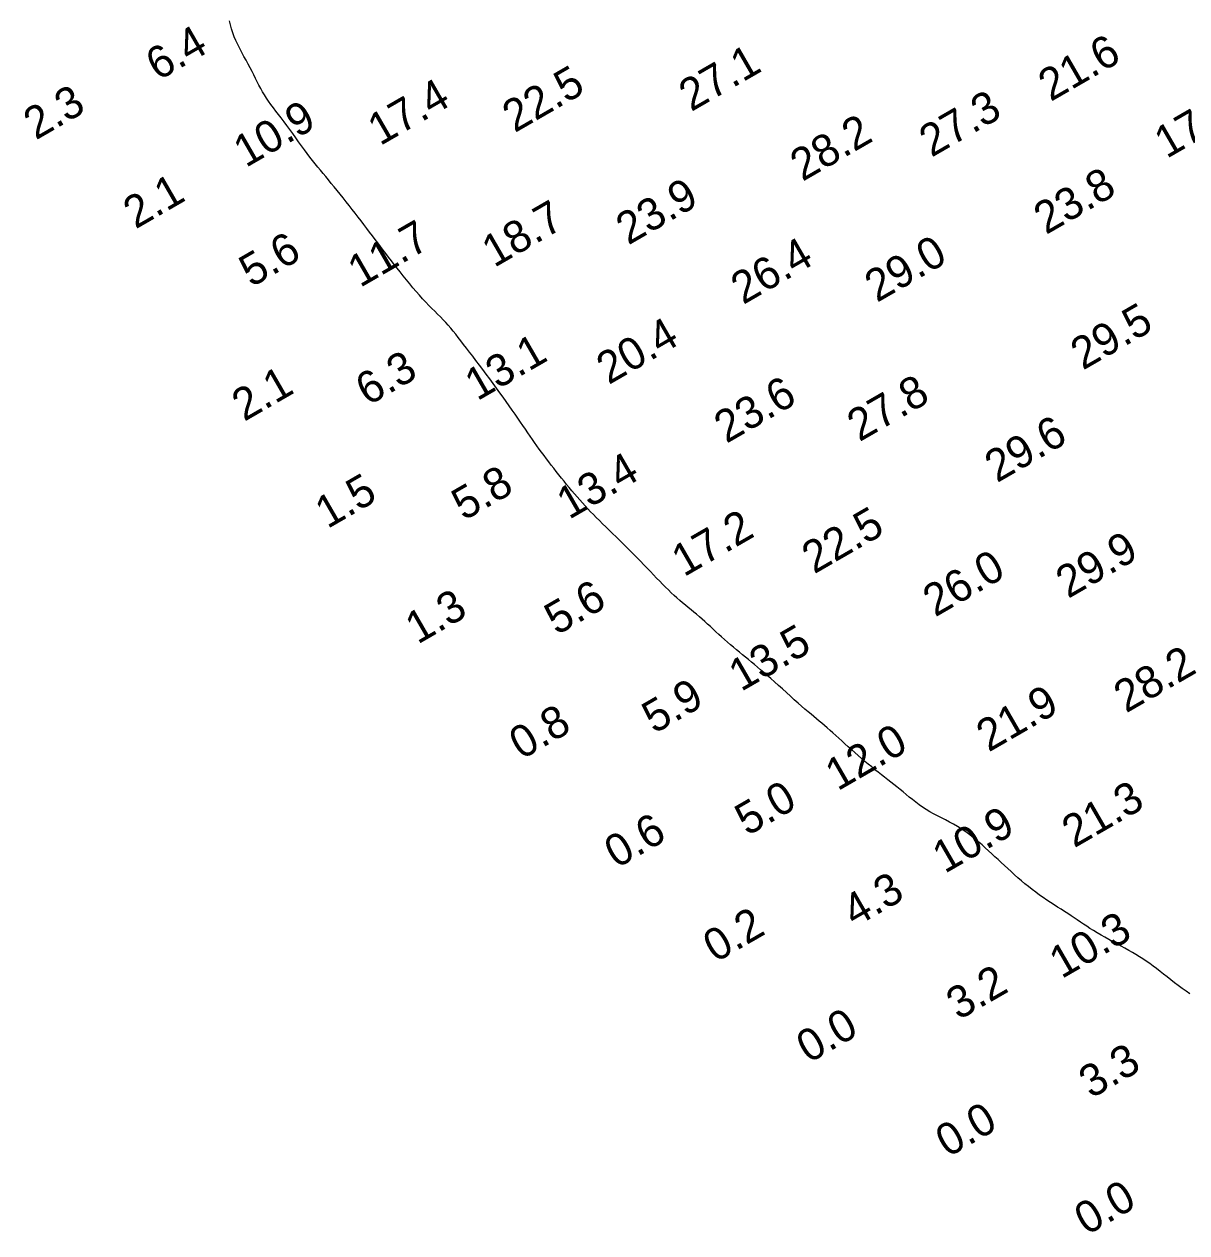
# Model space of a CAD drawing. Extents: x 3024098 to 3056816, y 418252 to 509144.
# Drawn here: x 3026484.5 to 3026666, y 427296.1 to 427484.9 of the extents above; entities that cross this region are included whole.
import ezdxf

# ---------------------------------------------------------------- set-up
doc = ezdxf.new("R2010")
doc.units = 0
doc.layers.add('V-CHAN-CONT-EL10', color=7, linetype='Continuous')
doc.layers.add('V-TOPO-SOUN-0911', color=7, linetype='Continuous')

msp = doc.modelspace()

# ---------------------------------------------------------------- linework, layer by layer
at = {"layer": 'V-CHAN-CONT-EL10'}
msp.add_lwpolyline([(3026666.51, 427333.47), (3026665.89, 427333.88), (3026665.27, 427334.3), (3026664.68, 427334.74), (3026664.09, 427335.18), (3026663.51, 427335.63), (3026662.94, 427336.08), (3026662.38, 427336.52), (3026661.83, 427336.96), (3026661.29, 427337.38), (3026660.75, 427337.79), (3026660.22, 427338.17), (3026659.69, 427338.54), (3026659.15, 427338.9), (3026658.61, 427339.24), (3026658.06, 427339.57), (3026657.51, 427339.91), (3026656.94, 427340.23), (3026656.35, 427340.57), (3026655.74, 427340.9), (3026655.12, 427341.24), (3026654.49, 427341.59), (3026653.85, 427341.94), (3026653.23, 427342.29), (3026652.62, 427342.63), (3026652.02, 427342.98), (3026651.45, 427343.32), (3026650.9, 427343.66), (3026650.38, 427343.99), (3026649.88, 427344.33), (3026649.4, 427344.66), (3026648.91, 427344.99), (3026648.43, 427345.32), (3026647.94, 427345.65), (3026647.45, 427345.98), (3026646.93, 427346.31), (3026646.4, 427346.65), (3026645.85, 427347), (3026645.3, 427347.35), (3026644.74, 427347.71), (3026644.17, 427348.09), (3026643.59, 427348.48), (3026643.02, 427348.88), (3026642.45, 427349.3), (3026641.88, 427349.74), (3026641.31, 427350.19), (3026640.75, 427350.64), (3026640.19, 427351.11), (3026639.64, 427351.58), (3026639.1, 427352.05), (3026638.57, 427352.53), (3026638.05, 427353), (3026637.54, 427353.47), (3026637.04, 427353.94), (3026636.54, 427354.4), (3026636.04, 427354.86), (3026635.55, 427355.33), (3026635.05, 427355.78), (3026634.55, 427356.24), (3026634.04, 427356.69), (3026633.52, 427357.14), (3026633, 427357.58), (3026632.46, 427358.01), (3026631.91, 427358.43), (3026631.35, 427358.83), (3026630.78, 427359.22), (3026630.19, 427359.59), (3026629.59, 427359.94), (3026628.97, 427360.27), (3026628.35, 427360.6), (3026627.72, 427360.92), (3026627.1, 427361.23), (3026626.49, 427361.55), (3026625.89, 427361.89), (3026625.31, 427362.23), (3026624.75, 427362.6), (3026624.21, 427362.97), (3026623.69, 427363.37), (3026623.18, 427363.77), (3026622.68, 427364.17), (3026622.2, 427364.57), (3026621.72, 427364.98), (3026621.24, 427365.37), (3026620.76, 427365.76), (3026620.29, 427366.14), (3026619.81, 427366.51), (3026619.33, 427366.89), (3026618.84, 427367.27), (3026618.35, 427367.65), (3026617.85, 427368.04), (3026617.33, 427368.45), (3026616.82, 427368.87), (3026616.29, 427369.31), (3026615.76, 427369.75), (3026615.23, 427370.21), (3026614.69, 427370.66), (3026614.17, 427371.12), (3026613.65, 427371.58), (3026613.14, 427372.04), (3026612.64, 427372.49), (3026612.15, 427372.93), (3026611.68, 427373.36), (3026611.21, 427373.78), (3026610.76, 427374.2), (3026610.32, 427374.59), (3026609.89, 427374.98), (3026609.46, 427375.35), (3026609.05, 427375.7), (3026608.64, 427376.05), (3026608.22, 427376.4), (3026607.79, 427376.75), (3026607.35, 427377.11), (3026606.89, 427377.5), (3026606.4, 427377.91), (3026605.88, 427378.36), (3026605.33, 427378.85), (3026604.74, 427379.38), (3026604.13, 427379.93), (3026603.51, 427380.49), (3026602.88, 427381.06), (3026602.26, 427381.62), (3026601.65, 427382.16), (3026601.07, 427382.68), (3026600.52, 427383.17), (3026599.99, 427383.63), (3026599.48, 427384.06), (3026599, 427384.47), (3026598.52, 427384.87), (3026598.05, 427385.25), (3026597.59, 427385.63), (3026597.13, 427386.01), (3026596.66, 427386.4), (3026596.19, 427386.78), (3026595.72, 427387.17), (3026595.25, 427387.57), (3026594.78, 427387.97), (3026594.31, 427388.37), (3026593.85, 427388.77), (3026593.39, 427389.17), (3026592.94, 427389.58), (3026592.5, 427389.98), (3026592.07, 427390.39), (3026591.63, 427390.79), (3026591.2, 427391.19), (3026590.77, 427391.58), (3026590.35, 427391.96), (3026589.92, 427392.34), (3026589.48, 427392.71), (3026589.05, 427393.07), (3026588.61, 427393.42), (3026588.18, 427393.78), (3026587.74, 427394.14), (3026587.3, 427394.51), (3026586.86, 427394.88), (3026586.42, 427395.27), (3026585.97, 427395.67), (3026585.53, 427396.09), (3026585.09, 427396.52), (3026584.64, 427396.96), (3026584.18, 427397.42), (3026583.72, 427397.9), (3026583.24, 427398.38), (3026582.76, 427398.89), (3026582.27, 427399.4), (3026581.76, 427399.93), (3026581.25, 427400.46), (3026580.72, 427401.01), (3026580.19, 427401.55), (3026579.65, 427402.1), (3026579.11, 427402.65), (3026578.56, 427403.2), (3026578.01, 427403.74), (3026577.45, 427404.28), (3026576.9, 427404.81), (3026576.36, 427405.34), (3026575.83, 427405.85), (3026575.3, 427406.36), (3026574.79, 427406.86), (3026574.3, 427407.34), (3026573.82, 427407.82), (3026573.37, 427408.28), (3026572.92, 427408.74), (3026572.49, 427409.2), (3026572.07, 427409.65), (3026571.66, 427410.11), (3026571.25, 427410.57), (3026570.84, 427411.04), (3026570.43, 427411.51), (3026570.02, 427412), (3026569.6, 427412.49), (3026569.19, 427412.99), (3026568.79, 427413.49), (3026568.38, 427413.99), (3026567.98, 427414.5), (3026567.58, 427415), (3026567.19, 427415.51), (3026566.8, 427416.01), (3026566.41, 427416.51), (3026566.03, 427417.01), (3026565.66, 427417.51), (3026565.29, 427418.01), (3026564.92, 427418.52), (3026564.56, 427419.02), (3026564.2, 427419.52), (3026563.84, 427420.03), (3026563.48, 427420.55), (3026563.12, 427421.07), (3026562.75, 427421.61), (3026562.37, 427422.17), (3026561.97, 427422.74), (3026561.56, 427423.33), (3026561.14, 427423.95), (3026560.69, 427424.59), (3026560.23, 427425.25), (3026559.76, 427425.92), (3026559.27, 427426.61), (3026558.77, 427427.32), (3026558.25, 427428.03), (3026557.73, 427428.75), (3026557.19, 427429.47), (3026556.65, 427430.2), (3026556.11, 427430.92), (3026555.57, 427431.63), (3026555.04, 427432.32), (3026554.53, 427433), (3026554.03, 427433.65), (3026553.55, 427434.27), (3026553.1, 427434.86), (3026552.68, 427435.42), (3026552.27, 427435.94), (3026551.87, 427436.45), (3026551.48, 427436.93), (3026551.1, 427437.4), (3026550.71, 427437.85), (3026550.31, 427438.29), (3026549.9, 427438.72), (3026549.48, 427439.16), (3026549.04, 427439.59), (3026548.6, 427440.03), (3026548.14, 427440.49), (3026547.68, 427440.96), (3026547.2, 427441.45), (3026546.71, 427441.97), (3026546.21, 427442.53), (3026545.71, 427443.1), (3026545.2, 427443.7), (3026544.69, 427444.31), (3026544.19, 427444.93), (3026543.69, 427445.55), (3026543.2, 427446.17), (3026542.73, 427446.77), (3026542.27, 427447.36), (3026541.83, 427447.93), (3026541.39, 427448.49), (3026540.97, 427449.05), (3026540.55, 427449.6), (3026540.13, 427450.15), (3026539.72, 427450.7), (3026539.3, 427451.26), (3026538.87, 427451.82), (3026538.43, 427452.4), (3026537.99, 427452.98), (3026537.55, 427453.56), (3026537.1, 427454.15), (3026536.64, 427454.75), (3026536.18, 427455.35), (3026535.71, 427455.94), (3026535.24, 427456.54), (3026534.77, 427457.14), (3026534.3, 427457.73), (3026533.83, 427458.32), (3026533.36, 427458.9), (3026532.9, 427459.46), (3026532.45, 427460.01), (3026532.01, 427460.55), (3026531.58, 427461.06), (3026531.17, 427461.57), (3026530.76, 427462.07), (3026530.35, 427462.56), (3026529.94, 427463.07), (3026529.53, 427463.58), (3026529.12, 427464.12), (3026528.69, 427464.67), (3026528.25, 427465.26), (3026527.81, 427465.88), (3026527.35, 427466.51), (3026526.89, 427467.14), (3026526.43, 427467.78), (3026525.97, 427468.42), (3026525.52, 427469.04), (3026525.07, 427469.64), (3026524.64, 427470.22), (3026524.21, 427470.77), (3026523.8, 427471.3), (3026523.41, 427471.82), (3026523.03, 427472.33), (3026522.67, 427472.83), (3026522.33, 427473.32), (3026522.01, 427473.82), (3026521.71, 427474.32), (3026521.43, 427474.82), (3026521.16, 427475.34), (3026520.89, 427475.86), (3026520.63, 427476.39), (3026520.36, 427476.93), (3026520.08, 427477.48), (3026519.79, 427478.05), (3026519.47, 427478.63), (3026519.15, 427479.22), (3026518.81, 427479.82), (3026518.48, 427480.43), (3026518.15, 427481.05), (3026517.84, 427481.67), (3026517.55, 427482.29), (3026517.29, 427482.91), (3026517.07, 427483.53), (3026516.87, 427484.15), (3026516.7, 427484.77), (3026516.54, 427485.38)], dxfattribs=at)

# ---------------------------------------------------------------- texts
at = {"layer": 'V-TOPO-SOUN-0911'}
for s, p in [('6.4', (3026505.41, 427475.95)), ('21.6 ', (3026644.75, 427472.7)), ('27.1 ', (3026588.63, 427471.13)), ('22.5 ', (3026561.08, 427467.84)), ('17.4 ', (3026540.06, 427465.8)), ('2.3', (3026486.32, 427466.7)), ('10.9 ', (3026519.1, 427462.39)), ('27.3 ', (3026626.15, 427464)), ('17.9 ', (3026662.86, 427463.8)), ('28.2 ', (3026606.01, 427460.23)), ('23.8 ', (3026644.03, 427451.93)), ('2.1', (3026501.89, 427452.8)), ('23.9 ', (3026578.81, 427450.29)), ('18.7 ', (3026557.88, 427446.78)), ('11.7 ', (3026536.94, 427443.66)), ('5.6', (3026519.98, 427443.7)), ('29.0 ', (3026617.64, 427441.33)), ('26.4 ', (3026596.75, 427441)), ('29.5 ', (3026649.79, 427430.76)), ('20.4 ', (3026575.76, 427428.5)), ('13.1 ', (3026555.23, 427425.96)), ('6.3', (3026538.16, 427425.19)), ('2.1', (3026518.85, 427422.75)), ('23.6 ', (3026594.13, 427419.32)), ('27.8 ', (3026614.9, 427419.58)), ('29.6 ', (3026636.38, 427413.18)), ('13.4 ', (3026569.56, 427407.44)), ('1.5', (3026531.85, 427406)), ('5.8', (3026553.15, 427407.25)), ('17.2 ', (3026587.5, 427398.48)), ('22.5 ', (3026607.83, 427398.94)), ('29.9 ', (3026647.48, 427395.1)), ('26.0 ', (3026626.72, 427392.21)), ('5.6', (3026567.65, 427389.37)), ('1.3', (3026545.93, 427387.96)), ('13.5 ', (3026596.42, 427380.57)), ('28.2 ', (3026656.53, 427377.22)), ('5.9', (3026582.87, 427373.98)), ('21.9 ', (3026635.07, 427371.12)), ('0.8', (3026562.14, 427369.94)), ('12.0 ', (3026611.5, 427365.05)), ('5.0', (3026597.39, 427358.03)), ('21.3 ', (3026648.43, 427356.16)), ('0.6', (3026577, 427352.96)), ('10.9 ', (3026628.22, 427352.16)), ('4.3', (3026614.17, 427343.76)), ('0.2', (3026592.42, 427338.25)), ('10.3 ', (3026646.46, 427335.72)), ('3.2', (3026630.38, 427329.26)), ('0.0 ', (3026606.98, 427322.53)), ('3.3', (3026651.08, 427317.02)), ('0.0 ', (3026628.7, 427307.83)), ('0.0 ', (3026650.38, 427295.66))]:
    msp.add_text(s, height=5, rotation=30, dxfattribs=at).set_placement(p)

doc.saveas('drawing.dxf')
